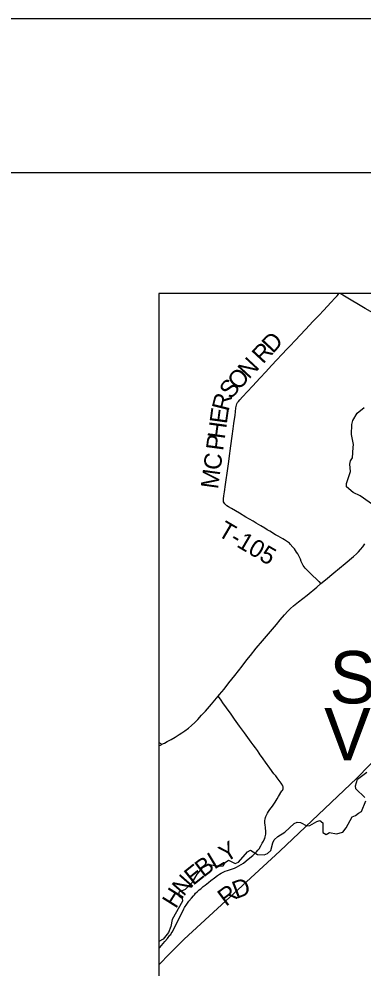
# Model space of a CAD drawing. Extents: x 0 to 34, y 0 to 22.
# Drawn here: x 9.083 to 10.202, y 18.91 to 22 of the extents above; entities that cross this region are included whole.
import ezdxf

# ---------------------------------------------------------------- set-up
doc = ezdxf.new("R2010")
doc.units = 0
for name, color, linetype in [('GM_X_Corporation', 7, 'Continuous'), ('GM_X_County_Road', 7, 'Continuous'), ('GM_X_Minor_River', 7, 'Continuous'), ('GM_X_Rail_Line', 7, 'Continuous'), ('GM_X_Township_Road', 7, 'Continuous'), ('GM_X_Township_Road_Text', 7, 'Continuous'), ('GM_X_Township_Text', 7, 'Continuous'), ('SH_Border', 7, 'Continuous'), ('SH_Cut_Line', 7, 'Continuous')]:
    doc.layers.add(name, color=color, linetype=linetype)

msp = doc.modelspace()

# ---------------------------------------------------------------- linework, layer by layer
at = {"layer": 'GM_X_Corporation'}
msp.add_lwpolyline([(16.3375, 14.3932), (16.3375, 21.1059), (9.5375, 21.1059), (9.5375, 15.0426), (9.5452, 15.0418), (9.7185, 15.0258), (10.2502, 14.9799), (10.3112, 14.9746), (10.787, 14.9212), (11.3129, 14.8754), (11.3292, 14.8742), (12.1361, 14.7923), (13.6754, 14.6095), (14.714, 14.5341), (15.778, 14.4476), (16.0263, 14.4243)], close=True, dxfattribs=at)
msp.add_lwpolyline([(10.7333, 21.1059), (9.5375, 21.1059), (9.5375, 15.0426)], dxfattribs=at)
at = {"layer": 'GM_X_County_Road'}
for points in [[(10.3235, 20.9896), (10.3146, 20.9949), (10.3034, 21.0016), (10.2783, 21.0166), (10.2527, 21.0319), (10.2409, 21.0388), (10.2089, 21.0577), (10.141, 21.0979), (10.1272, 21.1059)], [(10.0649, 20.1619), (10.0799, 20.1742), (10.1071, 20.1969), (10.1438, 20.2276), (10.1707, 20.2497), (10.1804, 20.2584), (10.1874, 20.2653), (10.1936, 20.2722), (10.2005, 20.2809), (10.2075, 20.2911)], [(9.7305, 19.7949), (9.735, 19.8002), (9.7499, 19.8185), (9.7657, 19.8385), (9.7845, 19.8624), (9.8084, 19.8934), (9.8241, 19.9135), (9.8358, 19.9281), (9.8546, 19.9512), (9.8745, 19.975), (9.9202, 20.0291), (9.9323, 20.0434), (9.9465, 20.0598), (9.9574, 20.0718), (9.9663, 20.0806), (9.9756, 20.0888), (9.9914, 20.1019), (10.0195, 20.1245), (10.0511, 20.1506), (10.0649, 20.1619)], [(9.5476, 19.6385), (9.5558, 19.6422), (9.5651, 19.6473), (9.5778, 19.6545), (9.591, 19.6619), (9.604, 19.6702), (9.6123, 19.6757), (9.6219, 19.6824), (9.6337, 19.6914), (9.6441, 19.7002), (9.6542, 19.7094), (9.6641, 19.7196), (9.6767, 19.7333), (9.6889, 19.7466), (9.7085, 19.769), (9.7305, 19.7949)], [(9.5375, 19.6339), (9.5446, 19.6372), (9.5476, 19.6385)]]:
    msp.add_lwpolyline(points, dxfattribs=at)
at = {"layer": 'GM_X_Minor_River'}
for points in [[(10.2615, 20.3981), (10.1929, 20.4471), (10.1699, 20.4585), (10.1474, 20.4767), (10.1476, 20.4877), (10.1608, 20.5266), (10.1586, 20.5502), (10.161, 20.5615), (10.1673, 20.5713), (10.1701, 20.6051), (10.1707, 20.6145), (10.164, 20.6477), (10.1653, 20.6796), (10.1682, 20.6932), (10.183, 20.7161), (10.205, 20.7351)], [(10.2072, 19.4652), (10.1785, 19.4938), (10.1775, 19.5033), (10.1832, 19.5245), (10.214, 19.5479)], [(9.6227, 19.1653), (9.647, 19.1893), (9.6619, 19.2156), (9.6801, 19.2377), (9.7, 19.2476), (9.736, 19.2413), (9.7463, 19.243), (9.7533, 19.2532), (9.7637, 19.261), (9.7855, 19.2507), (9.7966, 19.2543), (9.826, 19.288), (9.836, 19.2939), (9.8585, 19.2795), (9.8798, 19.2787), (9.8909, 19.2835), (9.9017, 19.2931), (9.9082, 19.3173), (9.9129, 19.3271), (9.9248, 19.3383), (9.9471, 19.3524), (9.9776, 19.3807), (9.9879, 19.3851), (9.9978, 19.3838), (10.0185, 19.3728), (10.0287, 19.3745), (10.051, 19.3874), (10.0609, 19.3899), (10.0706, 19.3829), (10.0705, 19.351), (10.0821, 19.3447), (10.0925, 19.3514), (10.1152, 19.3472), (10.1358, 19.3522), (10.1471, 19.3668), (10.1667, 19.4029), (10.177, 19.4069), (10.1866, 19.4147), (10.1966, 19.4195), (10.2112, 19.4545)], [(9.6227, 19.1653), (9.6022, 19.1571), (9.6027, 19.145), (9.6132, 19.1372), (9.6141, 19.1273), (9.5811, 19.0683), (9.5769, 19.0449), (9.5689, 19.0253), (9.5511, 19.0044), (9.5375, 18.9961)]]:
    msp.add_lwpolyline(points, dxfattribs=at)
at = {"layer": 'GM_X_Rail_Line'}
msp.add_lwpolyline([(9.5375, 18.9204), (9.5733, 18.957), (9.6203, 19.0043), (9.9312, 19.2901), (10.181, 19.5285), (10.2632, 19.6118), (10.3245, 19.6797), (10.3809, 19.7534), (10.467, 19.8683), (10.5914, 20.0425), (10.8, 20.3326), (10.8632, 20.411), (10.9292, 20.4905), (11.0258, 20.5881), (11.2265, 20.7922), (11.3209, 20.8938), (11.4765, 21.063), (11.518, 21.1059)], dxfattribs=at)
at = {"layer": 'GM_X_Township_Road'}
for points in [[(10.0649, 20.1619), (10.0601, 20.1671), (10.0592, 20.168), (10.0517, 20.1754), (10.0364, 20.1896), (10.0185, 20.2065), (10.0134, 20.2122), (10.01, 20.2162), (10.007, 20.2203), (10.0047, 20.2248), (10.0029, 20.229), (10.001, 20.2332), (9.9978, 20.2411), (9.9941, 20.2504), (9.9921, 20.2547), (9.9892, 20.2588), (9.9858, 20.2637), (9.9819, 20.2692), (9.9783, 20.2744), (9.9733, 20.2807), (9.9652, 20.2904), (9.962, 20.2932), (9.9597, 20.295), (9.9561, 20.2979), (9.9528, 20.3001), (9.9494, 20.3019), (9.9459, 20.3039), (9.9404, 20.3074), (9.9333, 20.3115), (9.9257, 20.3159), (9.9175, 20.3209), (9.8984, 20.3322), (9.8904, 20.3372), (9.8825, 20.3417), (9.8689, 20.3499), (9.8536, 20.359), (9.844, 20.3647), (9.8206, 20.3785), (9.8001, 20.3905), (9.7743, 20.406), (9.7643, 20.4117), (9.7588, 20.4152), (9.755, 20.4182), (9.7523, 20.4212), (9.7496, 20.425), (9.7483, 20.4277), (9.7477, 20.4304), (9.7474, 20.4337), (9.7477, 20.4376), (9.7491, 20.447), (9.7513, 20.4605), (9.7546, 20.4839), (9.7617, 20.536), (9.765, 20.5596), (9.7661, 20.5688), (9.7721, 20.61), (9.7765, 20.642), (9.7795, 20.666), (9.7818, 20.6826), (9.7854, 20.7097), (9.7867, 20.7214), (9.7885, 20.7336), (9.7902, 20.7427), (9.7913, 20.7468), (9.7924, 20.7495), (9.7937, 20.7515), (9.7964, 20.7549), (9.8012, 20.7604), (9.8097, 20.7695), (9.8419, 20.8048), (9.8676, 20.8318), (9.8854, 20.8509), (9.9042, 20.8716), (9.9546, 20.9256), (9.965, 20.9363), (9.9807, 20.9531), (10.0147, 20.9893), (10.0399, 21.0159), (10.0587, 21.0358), (10.0732, 21.0512), (10.0978, 21.0775), (10.1103, 21.0905), (10.1153, 21.096), (10.1177, 21.0989), (10.122, 21.1041), (10.1235, 21.1059)], [(9.5375, 18.9732), (9.5403, 18.9765), (9.5568, 18.9961), (9.5655, 19.0067), (9.5737, 19.0166), (9.5761, 19.0197), (9.5779, 19.0222), (9.5807, 19.027), (9.5919, 19.0478), (9.5996, 19.0635), (9.611, 19.087), (9.6188, 19.1024), (9.6213, 19.1068), (9.6234, 19.1102), (9.6263, 19.1148), (9.6287, 19.1185), (9.6351, 19.1273), (9.6434, 19.1375), (9.6502, 19.1455), (9.6531, 19.1487), (9.6571, 19.1534), (9.6624, 19.1587), (9.6688, 19.1645), (9.6736, 19.1684), (9.6818, 19.1755), (9.6879, 19.1803), (9.6993, 19.1888), (9.7071, 19.1949), (9.7183, 19.2037), (9.7287, 19.2116), (9.7353, 19.2162), (9.7407, 19.2194), (9.7467, 19.2225), (9.753, 19.2252), (9.7606, 19.2279), (9.7776, 19.2335), (9.7833, 19.2355), (9.7901, 19.2387), (9.7974, 19.2425), (9.8057, 19.2476), (9.8126, 19.252), (9.8218, 19.2594), (9.833, 19.2686), (9.8437, 19.2769), (9.8512, 19.2839), (9.8553, 19.2883), (9.86, 19.2937), (9.8634, 19.2981), (9.8698, 19.3083), (9.874, 19.3161), (9.8776, 19.3231), (9.88, 19.3281), (9.8818, 19.3322), (9.8834, 19.3371), (9.8844, 19.3416), (9.8851, 19.3459), (9.8853, 19.3483), (9.8853, 19.3503), (9.8852, 19.3542), (9.8851, 19.3566), (9.8851, 19.3587), (9.8849, 19.3616), (9.8842, 19.3672), (9.883, 19.3767), (9.8823, 19.3818), (9.8822, 19.3867), (9.8823, 19.3908), (9.8831, 19.3952), (9.8846, 19.4005), (9.8857, 19.4034), (9.8875, 19.4075), (9.8909, 19.414), (9.8944, 19.4196), (9.8984, 19.4259), (9.9077, 19.4375), (9.9099, 19.4406), (9.9118, 19.4434), (9.9158, 19.45), (9.9219, 19.4609), (9.9264, 19.4685), (9.9381, 19.4866), (9.9394, 19.4886), (9.9406, 19.4904), (9.9416, 19.493), (9.9421, 19.4953), (9.942, 19.4977), (9.9417, 19.5001), (9.9411, 19.5023), (9.9403, 19.5041), (9.9392, 19.506), (9.9374, 19.5087), (9.935, 19.5121), (9.9293, 19.5202), (9.9222, 19.5296), (9.9199, 19.5327), (9.9178, 19.5356), (9.9121, 19.5429), (9.8987, 19.5613), (9.8848, 19.5801), (9.8769, 19.5911), (9.8715, 19.5988), (9.8676, 19.6046), (9.864, 19.6095), (9.8579, 19.6179), (9.8514, 19.6268), (9.8445, 19.6364), (9.8377, 19.6459), (9.8161, 19.6754), (9.8004, 19.6975), (9.7836, 19.7205), (9.7727, 19.7361), (9.7574, 19.7576), (9.7462, 19.7734), (9.7401, 19.7819), (9.7346, 19.7893), (9.7305, 19.7949)], [(9.5375, 19.6447), (9.5384, 19.6442), (9.54, 19.6432), (9.5476, 19.6385)]]:
    msp.add_lwpolyline(points, dxfattribs=at)
at = {"layer": 'SH_Border'}
msp.add_lwpolyline([(1.5, 21.5), (33.5, 21.5), (33.5, 0.5), (1.5, 0.5)], close=True, dxfattribs=at)
at = {"layer": 'SH_Cut_Line'}
msp.add_lwpolyline([(0, 0), (34, 0), (34, 22), (0, 22)], close=True, dxfattribs=at)

# ---------------------------------------------------------------- texts
at = {"layer": 'GM_X_Township_Road_Text'}
for s, height, rotation, p in [('D', 0.0568, 47.0637, (9.9083, 20.9087)), ('R', 0.0568, 47.0649, (9.8765, 20.8745)), ('N', 0.0568, 47.0624, (9.8306, 20.8251)), ('O', 0.0568, 47.1165, (9.7965, 20.7885)), ('S', 0.0568, 49.8422, (9.7723, 20.7597)), ('R', 0.0568, 75.9297, (9.764, 20.7205)), ('E', 0.0568, 82.1584, (9.7585, 20.68)), ('H', 0.0568, 82.2429, (9.7518, 20.6305)), ('P', 0.0568, 82.2432, (9.7466, 20.5925)), ('C', 0.0568, 82.2435, (9.738, 20.5289)), ('M', 0.0568, 82.2437, (9.7296, 20.4678)), ('T-105', 0.05682, 329.6065, (9.7257, 20.3198)), ('Y', 0.0568, 31.1401, (9.7548, 19.2523)), ('L', 0.0568, 30.7411, (9.7179, 19.2303)), ('E', 0.0568, 38.5668, (9.649, 19.1771)), ('B', 0.0568, 36.8016, (9.6819, 19.2033)), ('N', 0.0568, 48.6808, (9.6179, 19.1413)), ('D', 0.0568, 20.8882, (9.7896, 19.1347)), ('H', 0.0568, 57.9969, (9.5929, 19.1009)), ('R', 0.0568, 36.5198, (9.7557, 19.1089))]:
    msp.add_text(s, height=height, rotation=rotation, dxfattribs=at).set_placement(p)
at = {"layer": 'GM_X_Township_Text'}
for s, p in [('SPRING', (10.0922, 19.7717)), ('VALLEY', (10.0751, 19.5861))]:
    msp.add_text(s, height=0.17045, rotation=0, dxfattribs=at).set_placement(p)

doc.saveas('drawing.dxf')
